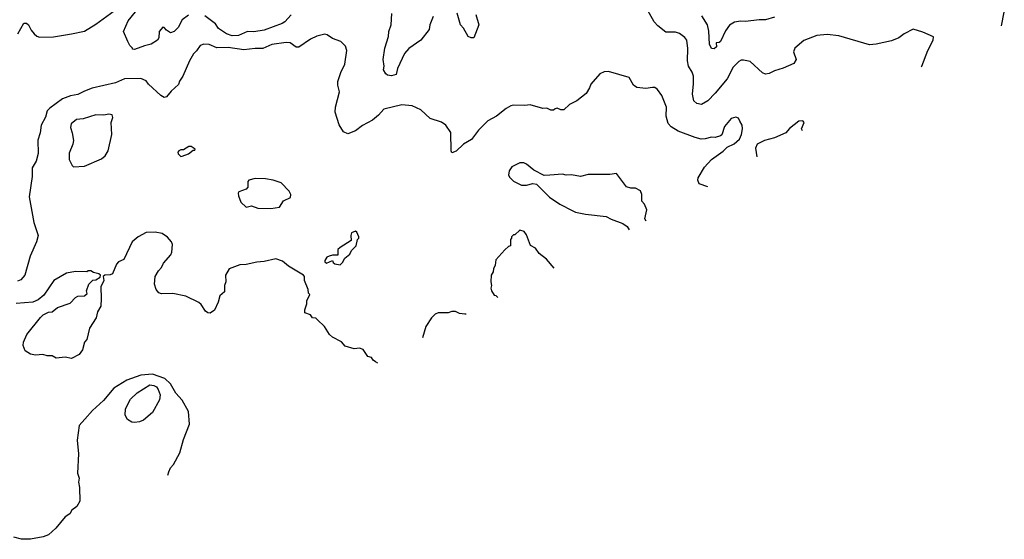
# Model space of a CAD drawing. Extents: x 1678431 to 1860718, y 384618 to 522882.
# Tile 466 of 473: x 1833552 to 1841214, y 456859 to 460906. Entities that reach past the tile are written whole.
import ezdxf

# ---------------------------------------------------------------- set-up
doc = ezdxf.new("R2010")
doc.units = 0

msp = doc.modelspace()

# ---------------------------------------------------------------- linework, layer by layer
at = {"layer": '0CON10XD'}
for points in [[(1833536.5, 460795), (1833585, 460878), (1833605, 460878), (1833621.2, 460865), (1833640.6, 460825), (1833664.3, 460795), (1833685, 460777.8), (1833705, 460770.5), (1833815, 460771.5), (1833955, 460794.5), (1834055, 460817.5), (1834145, 460870), (1834315, 460996.5)], [(1834865, 460941.5), (1834816.7, 460905), (1834784.5, 460845), (1834755, 460814.2), (1834725, 460804.3), (1834695, 460822.9), (1834675, 460846), (1834665, 460846.2), (1834636.9, 460813.1), (1834634.2, 460765), (1834624, 460745), (1834575, 460715.8), (1834522, 460702), (1834445, 460672.5), (1834430, 460675), (1834430, 460685), (1834410, 460705), (1834392.5, 460735), (1834360, 460815), (1834395, 460896.2), (1834453.4, 460966.6)], [(1840570.5, 460539.8), (1840570.8, 460545), (1840618, 460665), (1840660, 460745), (1840662.5, 460772.5), (1840579.5, 460809.5), (1840505, 460832.5), (1840435, 460796), (1840392.5, 460765), (1840335, 460740), (1840215.8, 460714.2), (1840165, 460710), (1839925, 460780.4), (1839835, 460789.5), (1839755, 460781.9), (1839655, 460744.3), (1839585, 460683.3), (1839574.2, 460655), (1839593.8, 460595), (1839575.8, 460564.2), (1839492.3, 460527.7), (1839425, 460508), (1839385, 460486.2), (1839355, 460481.2), (1839331.2, 460491.2), (1839235, 460580), (1839185, 460590), (1839165, 460589.2), (1839149.1, 460580.9), (1839103.1, 460536.9), (1839055.9, 460444.1), (1838965, 460333.3), (1838906.6, 460273.4), (1838856.2, 460246.2), (1838822.1, 460252.1), (1838798, 460275), (1838786.8, 460326.8), (1838795.5, 460405), (1838794.6, 460464.6), (1838785, 460496), (1838756.5, 460545), (1838747.8, 460585), (1838751.7, 460681.7), (1838742, 460745), (1838727, 460767), (1838685, 460798.8), (1838655, 460808), (1838579.5, 460809.5), (1838516.8, 460856.8), (1838489.3, 460889.3), (1838428.8, 460995)], [(1841192.5, 460857.7), (1841213.8, 460965)], [(1835665.3, 460944.7), (1835615, 460888.9), (1835595, 460875.6), (1835455, 460825.3), (1835375, 460811.4), (1835325, 460814.3), (1835255, 460781.9), (1835205, 460779.5), (1835162.2, 460795), (1835098.3, 460838.3), (1835075, 460873.1), (1834992.5, 460935)], [(1836769.7, 460930.3), (1836743.1, 460865), (1836739.2, 460829.2), (1836672.9, 460747.1), (1836579.5, 460680.5), (1836546.7, 460643.3), (1836491.1, 460525), (1836481.7, 460478.3), (1836445, 460467.5), (1836415, 460472.5), (1836400, 460485), (1836383.3, 460515), (1836389.2, 460545), (1836381.1, 460595), (1836393.2, 460685), (1836422.8, 460775), (1836425.4, 460815), (1836441.3, 460865), (1836447.7, 460955)], [(1837102.5, 460945), (1837123.8, 460865), (1837086, 460764), (1837065, 460763.8), (1837041.2, 460775), (1837005, 460840), (1836982, 460865), (1836955.7, 460955.7)], [(1839424.3, 460925.7), (1839355, 460904.4), (1839305.4, 460904.6), (1839199.4, 460890.6), (1839160, 460895), (1839114.6, 460885.4), (1839075, 460864), (1839045, 460820), (1839005, 460736), (1838995, 460728), (1838971.2, 460725), (1838974.2, 460695), (1838955, 460678.6), (1838935, 460682.5), (1838919.2, 460715), (1838914, 460816), (1838904.1, 460865), (1838859.4, 460935)], [(1838906.3, 459603.4), (1838838, 459628), (1838828, 459655), (1838832, 459675), (1838881.8, 459758.2), (1838935, 459816.2), (1839027.3, 459882.7), (1839057, 459913), (1839110.7, 459939.3), (1839152.5, 459975), (1839169.3, 460010.7), (1839177.5, 460055), (1839173.3, 460085), (1839156.7, 460115), (1839145, 460137.5), (1839125, 460146.7), (1839087.5, 460135), (1839037.5, 460075), (1839015, 460010), (1839005, 460000), (1838965, 459987.5), (1838935, 459990), (1838885, 459976.7), (1838855, 459976.2), (1838807.9, 459987.9), (1838675, 460038.2), (1838621.7, 460071.7), (1838597.6, 460097.6), (1838581.9, 460155), (1838584.2, 460225), (1838548, 460315), (1838515, 460363.3), (1838495, 460376.7), (1838475, 460378.8), (1838425, 460370), (1838355, 460378.8), (1838327.5, 460395), (1838295, 460456.2), (1838135, 460503.3), (1838100.7, 460499.3), (1838067.5, 460485), (1837996.4, 460403.6), (1837986.7, 460375), (1837959.2, 460330.8), (1837886.7, 460275), (1837830, 460245), (1837785, 460202.5), (1837763, 460203), (1837735, 460217.5), (1837718.3, 460211.7), (1837705, 460200), (1837685, 460200), (1837655, 460217.5), (1837623.6, 460213.6), (1837525, 460242.5), (1837483.6, 460236.4), (1837395, 460240), (1837372.5, 460235), (1837336.7, 460215), (1837262.5, 460155), (1837195, 460118.8), (1837121.2, 460045), (1837066.4, 459973.6), (1837006.2, 459935), (1836947.3, 459882.7), (1836915, 459870), (1836910, 459885), (1836906.2, 460026.2), (1836867.5, 460085), (1836835, 460107.5), (1836745, 460136.7), (1836673, 460203), (1836605, 460235.7), (1836525, 460242), (1836385, 460210), (1836345, 460162.5), (1836296.1, 460123.9), (1836219.3, 460080.7), (1836165, 460040), (1836105, 460016.7), (1836071.7, 460031.7), (1836037.7, 460087.7), (1836005.9, 460185.9), (1836009.2, 460225), (1836040.8, 460345), (1836026.2, 460395), (1836026.4, 460423.6), (1836050, 460495), (1836081.2, 460558.8), (1836097.5, 460665), (1836088.3, 460698.3), (1836050, 460735), (1835985, 460760), (1835945, 460787.5), (1835925, 460793.3), (1835865, 460776.2), (1835815, 460753.8), (1835725, 460691.2), (1835702.3, 460692.3), (1835656.7, 460725), (1835625, 460728.5), (1835515, 460711.2), (1835445, 460680.7), (1835385, 460680.9), (1835295, 460670.4), (1835175, 460689.2), (1835086.8, 460686.8), (1835025, 460711.2), (1834985, 460716.2), (1834955, 460703.8), (1834927, 460663), (1834905, 460638.8), (1834874.3, 460585), (1834820, 460465), (1834795, 460427.5), (1834788.3, 460401.7), (1834730.3, 460349.7), (1834693.3, 460305), (1834675, 460300.8), (1834648.8, 460315), (1834555, 460403.8), (1834535, 460430), (1834495, 460448.6), (1834367.5, 460445), (1834296.2, 460413.8), (1834115, 460372.9), (1834055, 460350), (1834005, 460322.2), (1833946.3, 460313.7), (1833885, 460289.5), (1833785, 460216.9), (1833765.4, 460194.6), (1833752.8, 460147.2), (1833718.1, 460085), (1833711.4, 460025), (1833693.4, 459966.6), (1833696.3, 459863.7), (1833680, 459805), (1833648.3, 459751.7), (1833649.5, 459685), (1833625.5, 459525), (1833660.9, 459325), (1833694.4, 459225), (1833682.3, 459175), (1833633.8, 459065), (1833590.4, 458915), (1833560.9, 458879.1), (1833535, 458869.5)], [(1833970.5, 459760.5), (1834055, 459764.3), (1834187.6, 459822.4), (1834216.2, 459845), (1834241.2, 459885), (1834267.7, 460012.3), (1834263.8, 460105), (1834276.7, 460145), (1834270, 460165), (1834245, 460171.2), (1834206.8, 460163.2), (1834144.1, 460164.1), (1834045, 460134.2), (1833995, 460127.1), (1833952.7, 460095), (1833948.2, 460065), (1833961.2, 460025), (1833970, 459965), (1833965, 459936.7), (1833935.6, 459865), (1833935.7, 459815.7), (1833959.5, 459769.5), (1833970.5, 459760.5)], [(1839644, 460041), (1839636.7, 460055), (1839657.5, 460105), (1839647, 460117), (1839613.9, 460116.1), (1839542.3, 460057.7), (1839512.5, 460025), (1839425, 459985.8), (1839347.5, 459965), (1839290, 459935), (1839276.7, 459905), (1839289, 459837.1)], [(1834805, 459840), (1834815, 459842.5), (1834865, 459860), (1834901.7, 459888.3), (1834915, 459890), (1834918.3, 459898.3), (1834885, 459917.5), (1834867, 459917), (1834827, 459893), (1834805, 459892.5), (1834790, 459885), (1834782.5, 459875), (1834785, 459860), (1834805, 459840)], [(1838425.9, 459336.3), (1838416.7, 459355), (1838432.5, 459425), (1838415, 459470), (1838393, 459493), (1838392.5, 459545), (1838383, 459573), (1838345, 459592.5), (1838307, 459593), (1838273.9, 459603.9), (1838195, 459706.7), (1838145, 459698.8), (1837975, 459699.2), (1837915, 459684.2), (1837845, 459697.5), (1837805, 459695.8), (1837775, 459702.5), (1837676.4, 459693.6), (1837633, 459693), (1837553.9, 459733.9), (1837495, 459781.2), (1837475, 459790), (1837445, 459790), (1837380.9, 459759.1), (1837361.2, 459728.8), (1837356.7, 459695), (1837365, 459677.5), (1837395, 459647.5), (1837457, 459617), (1837495, 459617.5), (1837545, 459630), (1837573.6, 459623.6), (1837675, 459523.3), (1837755, 459468.8), (1837857.3, 459417.3), (1837877.7, 459407.7), (1837955, 459392), (1838115, 459374), (1838155, 459351.2), (1838245, 459317.5), (1838280, 459295), (1838295.3, 459268.4)], [(1835505, 459434.2), (1835573.6, 459446.4), (1835604.1, 459495.9), (1835658.3, 459521.7), (1835662, 459545), (1835649.1, 459569.1), (1835587.5, 459635), (1835525, 459656.7), (1835465, 459666.2), (1835385, 459668), (1835333.6, 459656.4), (1835327.5, 459645), (1835328.3, 459601.7), (1835313.6, 459586.4), (1835257.5, 459565), (1835252.5, 459555), (1835253.8, 459535), (1835273.6, 459483.6), (1835315, 459446.7), (1835355, 459456.2), (1835405, 459436.7), (1835505, 459434.2)], [(1836339.1, 458231.1), (1836321.7, 458241.7), (1836302.5, 458255), (1836290, 458275), (1836261.7, 458281.7), (1836225, 458337.5), (1836195, 458347.5), (1836155, 458342.5), (1836085, 458362.5), (1836055, 458397.5), (1835985, 458432.5), (1835962.5, 458455), (1835922.5, 458515), (1835869.3, 458569.3), (1835855, 458580), (1835830, 458585), (1835815, 458607.5), (1835771.7, 458621.7), (1835770, 458645), (1835786.1, 458693.9), (1835786.7, 458715), (1835810, 458765), (1835800, 458775), (1835797.5, 458805), (1835767.5, 458875), (1835767.5, 458905), (1835760, 458915), (1835642.5, 458985), (1835596.1, 459026.1), (1835545, 459043.3), (1835455, 459021.2), (1835396.7, 459016.7), (1835315, 459000), (1835265, 458996.7), (1835182.5, 458965), (1835152.5, 458915), (1835156.7, 458865), (1835146.2, 458835), (1835145, 458787.5), (1835110, 458755), (1835096.2, 458705), (1835067.3, 458642.7), (1835035, 458620), (1835015, 458623.3), (1834997.5, 458635), (1834965, 458687.5), (1834945, 458702.5), (1834843.6, 458753.6), (1834743.9, 458773.9), (1834655, 458770), (1834635, 458777.5), (1834613.9, 458803.9), (1834600, 458845), (1834606.7, 458905), (1834631.2, 458948.8), (1834656.2, 458975), (1834671.2, 459008.8), (1834726.7, 459075), (1834736.7, 459095), (1834740, 459155), (1834732.5, 459175), (1834701.7, 459211.7), (1834659.5, 459239.5), (1834605, 459251.2), (1834535, 459248.8), (1834472.5, 459215), (1834427.5, 459175), (1834363, 459037), (1834320.3, 459019.7), (1834305, 459001.2), (1834275, 458927.5), (1834255, 458917.5), (1834213, 458917), (1834200, 458905), (1834206.4, 458873.6), (1834182.5, 458825), (1834186.7, 458735), (1834182.5, 458675), (1834158.3, 458631.7), (1834146.7, 458585), (1834096.1, 458503.9), (1834073.9, 458416.1), (1834056.1, 458393.9), (1834040, 458335), (1834015, 458297.5), (1833955, 458267.5), (1833905, 458277.5), (1833835, 458270), (1833805, 458287.5), (1833765, 458286.7), (1833733, 458297), (1833675, 458293.8), (1833635, 458300), (1833595, 458327.5), (1833578.3, 458368.3), (1833582, 458395), (1833607.3, 458452.7), (1833713, 458587), (1833734.2, 458605.8), (1833775, 458627.5), (1833805, 458630), (1833846.4, 458663.6), (1833945, 458698.8), (1833985, 458742.5), (1834005, 458752.5), (1834056.1, 458753.9), (1834077, 458773), (1834072.5, 458795), (1834090, 458845), (1834121.7, 458878.3), (1834145, 458880), (1834178.3, 458901.7), (1834180, 458915), (1834167, 458927), (1834125, 458937.5), (1834105, 458950), (1834085, 458950), (1834075, 458942.5), (1833985, 458943.8), (1833915, 458932), (1833816.2, 458875), (1833738.7, 458761.3), (1833696.7, 458725), (1833655, 458705.8), (1833525, 458695.5)], [(1836045, 458997.5), (1836062.5, 459015), (1836080.7, 459049.3), (1836119.5, 459080.5), (1836135, 459107.5), (1836170, 459145), (1836180, 459195), (1836190, 459205), (1836190, 459215), (1836175, 459250), (1836165, 459257.5), (1836133.3, 459245), (1836127.5, 459225), (1836130, 459185), (1836045, 459132.5), (1836027.5, 459115), (1836028.3, 459071.7), (1835985, 459072.5), (1835960, 459065), (1835942.5, 459055), (1835925, 459030), (1835925, 459020), (1835938.3, 459008.3), (1835985, 459030), (1835990, 459015), (1836003.9, 459003.9), (1836045, 458997.5)], [(1837711.7, 458970.2), (1837651.2, 459041.2), (1837593.3, 459085), (1837565, 459127.5), (1837527, 459147), (1837495, 459230), (1837476.4, 459256.4), (1837445, 459267.5), (1837405, 459230), (1837395, 459230), (1837380, 459215), (1837380, 459205), (1837370, 459195), (1837370, 459145), (1837355, 459140), (1837327, 459113), (1837257.5, 459035), (1837252.5, 458995), (1837237.5, 458965), (1837237, 458943), (1837220, 458915), (1837217.5, 458865), (1837222.5, 458835), (1837217.5, 458815), (1837223.3, 458793.3), (1837245, 458760), (1837257, 458757), (1837271.6, 458743.2)], [(1837026, 458612.5), (1837015, 458612.5), (1836975, 458617.5), (1836943, 458633), (1836915, 458633.3), (1836885, 458623.3), (1836807, 458623), (1836785, 458612.5), (1836756.7, 458585), (1836713.3, 458515), (1836686.4, 458427.4)], [(1834705, 457357.2), (1834711.2, 457385), (1834726.2, 457415), (1834749.1, 457440.9), (1834796.8, 457533.2), (1834825.8, 457635), (1834872.2, 457755), (1834864.2, 457855), (1834815, 457943.3), (1834765.8, 457995.8), (1834725, 458070), (1834680.7, 458110.7), (1834585, 458146.2), (1834495, 458138), (1834385, 458098), (1834285, 458036.2), (1834205, 457940), (1834117.3, 457862.7), (1834058.8, 457795), (1834014.2, 457745.8), (1833999.7, 457630.3), (1834010, 457525), (1834002, 457375), (1834014, 457335), (1834009.2, 457305), (1834018.3, 457261.7), (1834018.8, 457155), (1833997.5, 457115), (1833957.5, 457085), (1833941.7, 457058.3), (1833906.7, 457035), (1833833.3, 456945), (1833775, 456894), (1833735, 456878.8), (1833635, 456860), (1833565, 456858.8), (1833506.1, 456876.1)], [(1834445, 457768), (1834425, 457772), (1834391.7, 457791.7), (1834372, 457825), (1834376, 457875), (1834415, 457950), (1834465, 457998.8), (1834565, 458062.5), (1834595, 458057.5), (1834616.4, 458046.4), (1834630, 458025), (1834643.6, 457983.6), (1834638.8, 457945), (1834585, 457846), (1834515, 457785.8), (1834485, 457772.9), (1834445, 457768)]]:
    msp.add_lwpolyline(points, dxfattribs=at)

doc.saveas('drawing.dxf')
